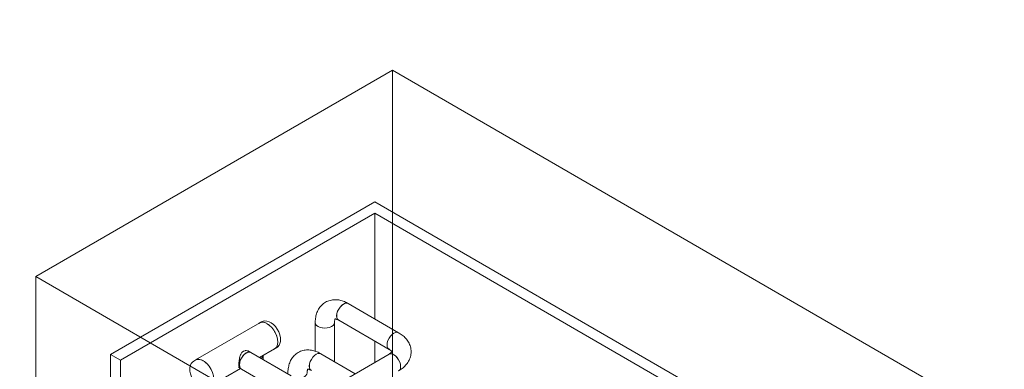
# Model space of a CAD drawing. Header units: metres. Extents: x -54598 to 1827199, y -329446 to -256744.
# Tile 392 of 474: x 217675 to 231700, y -299312 to -294341. Entities that reach past the tile are written whole.
import ezdxf

# ---------------------------------------------------------------- set-up
doc = ezdxf.new("R2010")
doc.units = ezdxf.units.M
for name, color, linetype, lineweight in [('A-WALL', 113, 'Continuous', 20), ('G-ANNO-SYMB', 7, 'Continuous', 9), ('P-PIPE', 7, 'Continuous', 20)]:
    doc.layers.add(name, color=color, linetype=linetype, lineweight=lineweight)
doc.styles.add('ISO_1.0', font='isocpeur.ttf')

# ---------------------------------------------------------------- blocks, each defined once
blk = doc.blocks.new('ADSK_СтальСварка_Заглушка_ГОСТ17379-2001 - Исполнение 2-V352-AKS44')
at = {"layer": 'P-PIPE', "color": 1}
for p, q in [((-18481, -8393), (-18507, -8408)), ((-18294, -8777), (-18268, -8762))]:
    blk.add_line(p, q, dxfattribs=at)
for points in [[(-18516, -8414, 0), (-18513, -8412, 0), (-18499, -8404, 0)], [(-18491, -8401, 0), (-18486, -8400, 0), (-18477, -8399, 0)], [(-18481, -8393, 0), (-18458, -8383, 0), (-18432, -8380, 0), (-18404, -8382, 0), (-18374, -8391, 0), (-18343, -8407, 0), (-18312, -8430, 0), (-18283, -8461, 0), (-18257, -8496, 0), (-18236, -8536, 0), (-18221, -8578, 0), (-18213, -8620, 0), (-18211, -8644, 0)], [(-18460, -8398, 0), (-18454, -8399, 0), (-18445, -8401, 0)], [(-18426, -8406, 0), (-18419, -8409, 0), (-18410, -8413, 0)], [(-18391, -8425, 0), (-18382, -8430, 0), (-18375, -8436, 0)], [(-18356, -8452, 0), (-18347, -8461, 0), (-18342, -8467, 0)], [(-18324, -8487, 0), (-18315, -8499, 0), (-18311, -8504, 0)], [(-18296, -8529, 0), (-18288, -8542, 0), (-18285, -8547, 0)], [(-18273, -8574, 0), (-18267, -8589, 0), (-18266, -8592, 0)], [(-18268, -8762, 0), (-18248, -8747, 0), (-18232, -8726, 0), (-18220, -8701, 0), (-18213, -8670, 0), (-18211, -8644, 0)], [(-18257, -8622, 0), (-18254, -8635, 0), (-18254, -8637, 0)], [(-18285, -8771, 0), (-18288, -8773, 0), (-18302, -8781, 0)], [(-18266, -8748, 0), (-18267, -8750, 0), (-18273, -8759, 0)], [(-18254, -8716, 0), (-18254, -8719, 0), (-18257, -8728, 0)]]:
    blk.add_polyline3d(points, dxfattribs=at)
blk = doc.blocks.new('ADSK_СтальСварка_Заглушка_ГОСТ17379-2001 - Исполнение 2-V353-AKS44')
at = {"layer": 'P-PIPE', "color": 1}
for p, q in [((-19419, -8935), (-19446, -8950)), ((-19233, -9319), (-19206, -9304))]:
    blk.add_line(p, q, dxfattribs=at)
for points in [[(-19446, -8950, 0), (-19465, -8965, 0), (-19481, -8985, 0), (-19493, -9011, 0), (-19500, -9041, 0), (-19502, -9068, 0)], [(-19162, -9206, 0), (-19167, -9162, 0), (-19179, -9115, 0), (-19200, -9069, 0), (-19227, -9025, 0), (-19259, -8987, 0), (-19295, -8957, 0), (-19331, -8936, 0), (-19366, -8926, 0), (-19398, -8927, 0), (-19425, -8939, 0)], [(-19233, -9319, 0), (-19256, -9328, 0), (-19281, -9332, 0), (-19309, -9330, 0), (-19339, -9321, 0), (-19370, -9304, 0), (-19401, -9281, 0), (-19430, -9251, 0), (-19457, -9215, 0), (-19478, -9175, 0), (-19493, -9133, 0), (-19501, -9092, 0), (-19502, -9068, 0)], [(-19208, -9305, 0), (-19200, -9300, 0), (-19179, -9277, 0), (-19167, -9245, 0), (-19162, -9206, 0)]]:
    blk.add_polyline3d(points, dxfattribs=at)
blk = doc.blocks.new('ADSK_СтальСварка_Врезка - Врезка стальная-V388-AKS44')
at = {"layer": 'P-PIPE', "color": 1}
blk.add_polyline3d([(-18459, -8871, 0), (-18463, -8886, 0), (-18474, -8901, 0), (-18487, -8912, 0)], dxfattribs=at)
blk = doc.blocks.new('ADSK_СтальСварка_Отвод_ГОСТ17375-2001 - Исполнение 2-670414-AKS44')
at = {"layer": 'P-PIPE', "color": 5}
for points in [[(-17570, -8114, 0), (-17585, -8123, 0), (-17599, -8134, 0), (-17613, -8146, 0), (-17626, -8158, 0), (-17638, -8171, 0), (-17649, -8185, 0), (-17660, -8199, 0), (-17669, -8214, 0), (-17677, -8229, 0), (-17684, -8245, 0), (-17691, -8261, 0), (-17696, -8277, 0), (-17701, -8293, 0), (-17705, -8309, 0), (-17709, -8326, 0), (-17711, -8343, 0), (-17713, -8359, 0), (-17715, -8376, 0), (-17715, -8393, 0), (-17715, -8404, 0)], [(-17570, -8114, 0), (-17554, -8105, 0), (-17537, -8098, 0), (-17520, -8092, 0), (-17503, -8087, 0), (-17486, -8083, 0), (-17468, -8080, 0), (-17451, -8079, 0), (-17433, -8078, 0), (-17416, -8079, 0), (-17399, -8080, 0), (-17382, -8082, 0), (-17365, -8085, 0), (-17349, -8089, 0), (-17332, -8094, 0), (-17316, -8099, 0), (-17301, -8105, 0), (-17285, -8112, 0), (-17270, -8119, 0), (-17255, -8127, 0), (-17246, -8132, 0)], [(-17246, -8132, 0), (-17265, -8126, 0), (-17289, -8129, 0), (-17314, -8139, 0)], [(-17314, -8139, 0), (-17339, -8157, 0), (-17362, -8182, 0), (-17382, -8211, 0), (-17397, -8243, 0), (-17407, -8276, 0), (-17410, -8306, 0), (-17407, -8333, 0), (-17397, -8355, 0), (-17382, -8369, 0)], [(-17482, -8460, 0), (-17511, -8472, 0), (-17544, -8480, 0), (-17579, -8483, 0), (-17614, -8480, 0), (-17647, -8472, 0), (-17675, -8460, 0), (-17697, -8443, 0), (-17711, -8424, 0), (-17715, -8404, 0)], [(-17442, -8404, 0), (-17447, -8424, 0), (-17461, -8443, 0), (-17482, -8460, 0)], [(-17433, -8352, 0), (-17434, -8354, 0), (-17435, -8356, 0), (-17436, -8359, 0), (-17437, -8362, 0), (-17438, -8366, 0), (-17439, -8371, 0), (-17440, -8376, 0), (-17441, -8382, 0), (-17442, -8388, 0), (-17442, -8395, 0), (-17442, -8402, 0), (-17442, -8404, 0)], [(-17435, -8351, 0), (-17435, -8351, 0), (-17434, -8351, 0), (-17433, -8351, 0), (-17432, -8351, 0), (-17430, -8351, 0), (-17427, -8351, 0), (-17424, -8352, 0), (-17421, -8353, 0), (-17417, -8354, 0), (-17412, -8355, 0), (-17407, -8357, 0), (-17402, -8359, 0), (-17396, -8362, 0), (-17390, -8364, 0), (-17384, -8368, 0), (-17382, -8369, 0)], [(-17431, -8349, 0), (-17432, -8350, 0), (-17432, -8350, 0)]]:
    blk.add_polyline3d(points, dxfattribs=at)
blk = doc.blocks.new('ADSK_СтальСварка_Врезка - Врезка стальная-685677-AKS44')
at = {"layer": 'P-PIPE', "color": 1}
for p, q in [((-18638, -8825), (-18671, -8806)), ((-18631, -8829), (-18638, -8825)), ((-18807, -9042), (-18774, -9061)), ((-18774, -9061), (-18767, -9065))]:
    blk.add_line(p, q, dxfattribs=at)
for points in [[(-18631, -8829, 0), (-18651, -8823, 0), (-18674, -8825, 0), (-18699, -8835, 0), (-18724, -8854, 0), (-18747, -8878, 0), (-18767, -8908, 0), (-18783, -8939, 0), (-18792, -8972, 0), (-18796, -9003, 0)], [(-18758, -8825, 0), (-18739, -8812, 0), (-18720, -8804, 0)], [(-18796, -9003, 0), (-18792, -9030, 0), (-18783, -9051, 0), (-18767, -9065, 0)]]:
    blk.add_polyline3d(points, dxfattribs=at)
blk = doc.blocks.new('ADSK_СтальСварка_Отвод_ГОСТ17375-2001 - Исполнение 2-V406-AKS44')
at = {"layer": 'P-PIPE', "color": 5}
blk.add_line((-18101, -9135), (-18104, -9118), dxfattribs=at)
for points in [[(-17958, -8828, 0), (-17974, -8838, 0), (-17988, -8849, 0), (-18002, -8860, 0), (-18015, -8872, 0), (-18027, -8886, 0), (-18038, -8899, 0), (-18048, -8914, 0), (-18058, -8929, 0), (-18066, -8944, 0), (-18073, -8959, 0), (-18080, -8975, 0), (-18085, -8991, 0), (-18090, -9007, 0), (-18094, -9024, 0), (-18098, -9040, 0), (-18100, -9057, 0), (-18102, -9074, 0), (-18104, -9091, 0), (-18104, -9107, 0), (-18104, -9118, 0)], [(-17958, -8828, 0), (-17942, -8820, 0), (-17926, -8812, 0), (-17909, -8806, 0), (-17892, -8801, 0), (-17874, -8797, 0), (-17857, -8795, 0), (-17839, -8793, 0), (-17822, -8792, 0), (-17805, -8793, 0), (-17788, -8794, 0), (-17771, -8797, 0), (-17754, -8800, 0), (-17737, -8804, 0), (-17721, -8808, 0), (-17705, -8814, 0), (-17689, -8820, 0), (-17674, -8826, 0), (-17659, -8834, 0), (-17644, -8842, 0), (-17634, -8847, 0)], [(-17703, -8854, 0), (-17728, -8872, 0), (-17751, -8896, 0), (-17771, -8926, 0), (-17786, -8958, 0), (-17796, -8990, 0), (-17799, -9021, 0), (-17796, -9048, 0), (-17786, -9069, 0), (-17771, -9083, 0)], [(-17634, -8847, 0), (-17654, -8841, 0), (-17678, -8843, 0), (-17703, -8854, 0)], [(-17822, -9066, 0), (-17823, -9068, 0), (-17824, -9070, 0), (-17825, -9073, 0), (-17826, -9077, 0), (-17827, -9081, 0), (-17828, -9085, 0), (-17829, -9090, 0), (-17830, -9096, 0), (-17831, -9102, 0), (-17831, -9109, 0), (-17831, -9116, 0), (-17831, -9118, 0)], [(-17824, -9066, 0), (-17824, -9066, 0), (-17823, -9066, 0), (-17822, -9066, 0), (-17821, -9065, 0), (-17819, -9066, 0), (-17816, -9066, 0), (-17813, -9066, 0), (-17809, -9067, 0), (-17805, -9068, 0), (-17801, -9069, 0), (-17796, -9071, 0), (-17791, -9073, 0), (-17785, -9076, 0), (-17779, -9079, 0), (-17773, -9082, 0), (-17771, -9083, 0)], [(-17820, -9064, 0), (-17821, -9064, 0), (-17821, -9065, 0)], [(-17871, -9174, 0), (-17900, -9186, 0), (-17932, -9194, 0), (-17968, -9197, 0), (-18003, -9194, 0), (-18011, -9193, 0)], [(-17831, -9118, 0), (-17836, -9139, 0), (-17850, -9158, 0), (-17871, -9174, 0)]]:
    blk.add_polyline3d(points, dxfattribs=at)
blk = doc.blocks.new('ADSK_СтальСварка_Отвод_ГОСТ17375-2001 - Исполнение 2-V416-AKS44')
at = {"layer": 'P-PIPE', "color": 5}
for points in [[(-16693, -8721, 0), (-16690, -8690, 0), (-16680, -8657, 0), (-16665, -8625, 0), (-16645, -8596, 0), (-16621, -8572, 0), (-16596, -8553, 0), (-16571, -8543, 0), (-16548, -8540, 0), (-16528, -8547, 0)], [(-16350, -8818, 0), (-16351, -8800, 0), (-16353, -8782, 0), (-16356, -8764, 0), (-16360, -8747, 0), (-16365, -8730, 0), (-16372, -8713, 0), (-16379, -8697, 0), (-16387, -8682, 0), (-16396, -8667, 0), (-16406, -8653, 0), (-16416, -8639, 0), (-16428, -8627, 0), (-16439, -8614, 0), (-16451, -8603, 0), (-16464, -8591, 0), (-16477, -8581, 0), (-16491, -8571, 0), (-16505, -8561, 0), (-16519, -8552, 0), (-16528, -8547, 0)], [(-16665, -8783, 0), (-16680, -8769, 0), (-16690, -8748, 0), (-16693, -8721, 0)], [(-16624, -8817, 0), (-16625, -8816, 0), (-16627, -8813, 0), (-16629, -8811, 0), (-16631, -8808, 0), (-16634, -8805, 0), (-16638, -8802, 0), (-16642, -8799, 0), (-16646, -8795, 0), (-16651, -8792, 0), (-16657, -8788, 0), (-16663, -8784, 0), (-16665, -8783, 0)], [(-16623, -8816, 0), (-16623, -8816, 0), (-16623, -8816, 0), (-16624, -8817, 0), (-16624, -8819, 0), (-16625, -8820, 0), (-16627, -8822, 0), (-16629, -8825, 0), (-16631, -8828, 0), (-16634, -8831, 0), (-16638, -8834, 0), (-16642, -8837, 0), (-16646, -8841, 0), (-16651, -8844, 0), (-16657, -8848, 0), (-16663, -8852, 0), (-16665, -8853, 0)], [(-16623, -8820, 0), (-16623, -8820, 0), (-16624, -8819, 0)], [(-16350, -8818, 0), (-16351, -8836, 0), (-16353, -8854, 0), (-16356, -8872, 0), (-16360, -8889, 0), (-16365, -8906, 0), (-16372, -8923, 0), (-16379, -8939, 0), (-16387, -8954, 0), (-16396, -8969, 0), (-16406, -8983, 0), (-16416, -8996, 0), (-16428, -9009, 0), (-16439, -9022, 0), (-16451, -9033, 0), (-16464, -9045, 0), (-16477, -9055, 0), (-16491, -9065, 0), (-16505, -9075, 0), (-16519, -9084, 0), (-16528, -9089, 0)], [(-16500, -9027, 0), (-16503, -8996, 0), (-16513, -8964, 0), (-16528, -8932, 0), (-16548, -8902, 0), (-16571, -8878, 0), (-16596, -8860, 0), (-16621, -8849, 0), (-16645, -8847, 0), (-16665, -8853, 0)], [(-16528, -9089, 0), (-16513, -9075, 0), (-16503, -9054, 0), (-16500, -9027, 0)]]:
    blk.add_polyline3d(points, dxfattribs=at)
blk = doc.blocks.new('fadffsaf')
at = {"layer": 'A-WALL'}
for p, q in [((454019, 87491), (457781, 89663)), ((457781, 89663), (463948, 86102)), ((457781, 89500), (454160, 87410)), ((463948, 85939), (457781, 89500)), ((457781, 87998), (457781, 89500)), ((457781, 87377), (457781, 87682)), ((454019, 84225), (454019, 87491)), ((454019, 87491), (454160, 87410)), ((454160, 87410), (454160, 84144))]:
    blk.add_line(p, q, dxfattribs=at)
at = {"layer": 'G-ANNO-SYMB'}
for p, q in [((452954, 88599), (458036, 91533)), ((458036, 91533), (466387, 86712)), ((458036, 91533), (458036, 85780)), ((452954, 88599), (452954, 82846)), ((452954, 88599), (461304, 83777))]:
    blk.add_line(p, q, dxfattribs=at)
at = {"layer": 'P-PIPE', "color": 5}
for p, q in [((458122, 87801), (457404, 88215)), ((456934, 87944), (456934, 87536)), ((457207, 87390), (457207, 87944)), ((457268, 87979), (457985, 87564)), ((457985, 87495), (456122, 86419)), ((457505, 87218), (457015, 87501))]:
    blk.add_line(p, q, dxfattribs=at)
at = {"layer": 'P-PIPE', "color": 1}
for p, q in [((456143, 87939), (455230, 87413)), ((455889, 87519), (455886, 87517)), ((455892, 87522), (455889, 87520)), ((455932, 87545), (455929, 87543)), ((455933, 87545), (455935, 87545)), ((455995, 87532), (455979, 87542)), ((456590, 87189), (456019, 87519)), ((456142, 87448), (456356, 87571)), ((455337, 87402), (455327, 87408)), ((455347, 87396), (455337, 87402)), ((455858, 87451), (455858, 87449)), ((456191, 87420), (456191, 87477)), ((455443, 87044), (455869, 87290)), ((455842, 87306), (455859, 87296)), ((455849, 87317), (455848, 87322)), ((455859, 87296), (455858, 87297)), ((455882, 87282), (456454, 86953))]:
    blk.add_line(p, q, dxfattribs=at)
at = {"layer": 'P-PIPE', "color": 5}
for points in [[(457336, 88208, 0), (457361, 88219, 0), (457384, 88221, 0), (457404, 88215, 0)], [(457239, 88041, 0), (457243, 88072, 0), (457252, 88104, 0), (457268, 88136, 0), (457288, 88166, 0), (457311, 88190, 0), (457336, 88208, 0)], [(456934, 87944, 0), (456939, 87923, 0), (456953, 87904, 0), (456974, 87888, 0)], [(457167, 87888, 0), (457189, 87904, 0), (457203, 87923, 0), (457207, 87944, 0)], [(457268, 87979, 0), (457252, 87993, 0), (457243, 88014, 0), (457239, 88041, 0)], [(456974, 87888, 0), (457002, 87876, 0), (457035, 87868, 0), (457071, 87865, 0), (457106, 87868, 0), (457139, 87876, 0), (457167, 87888, 0)], [(458122, 87801, 0), (458102, 87807, 0), (458078, 87805, 0), (458053, 87794, 0)], [(458053, 87794, 0), (458028, 87776, 0), (458005, 87751, 0), (457985, 87722, 0), (457970, 87690, 0), (457960, 87658, 0), (457957, 87627, 0)], [(457957, 87627, 0), (457960, 87600, 0), (457970, 87579, 0), (457985, 87564, 0)], [(456850, 87327, 0), (456854, 87357, 0), (456863, 87390, 0), (456879, 87422, 0), (456899, 87451, 0), (456922, 87476, 0), (456947, 87494, 0)], [(456947, 87494, 0), (456972, 87505, 0), (456995, 87507, 0), (457015, 87501, 0)], [(457985, 87495, 0), (458005, 87501, 0), (458028, 87499, 0), (458053, 87488, 0)], [(458053, 87488, 0), (458078, 87470, 0), (458102, 87445, 0), (458122, 87416, 0), (458137, 87384, 0), (458147, 87352, 0), (458150, 87321, 0)], [(456879, 87264, 0), (456863, 87278, 0), (456854, 87300, 0), (456850, 87327, 0)], [(458150, 87321, 0), (458147, 87294, 0), (458137, 87273, 0), (458122, 87258, 0)]]:
    blk.add_polyline3d(points, dxfattribs=at)
at = {"layer": 'P-PIPE', "color": 1}
for points in [[(456131, 87931, 0), (456155, 87945, 0), (456184, 87949, 0), (456216, 87944, 0), (456249, 87929, 0)], [(456249, 87929, 0), (456283, 87905, 0), (456314, 87874, 0), (456343, 87837, 0), (456367, 87795, 0), (456385, 87752, 0), (456396, 87709, 0), (456400, 87668, 0)], [(456400, 87668, 0), (456396, 87632, 0), (456385, 87601, 0), (456367, 87579, 0), (456343, 87565, 0)], [(455885, 87515, 0), (455879, 87507, 0), (455872, 87491, 0), (455870, 87488, 0)], [(455938, 87546, 0), (455948, 87546, 0), (455963, 87544, 0), (455966, 87544, 0)], [(455951, 87512, 0), (455976, 87523, 0), (455999, 87525, 0), (456019, 87519, 0)], [(455968, 87543, 0), (455978, 87540, 0), (455993, 87534, 0), (455995, 87532, 0)], [(455247, 87420, 0), (455243, 87419, 0), (455226, 87410, 0)], [(455278, 87422, 0), (455272, 87423, 0), (455260, 87422, 0)], [(455312, 87414, 0), (455303, 87417, 0), (455292, 87420, 0)], [(455381, 87369, 0), (455370, 87379, 0), (455362, 87385, 0)], [(455848, 87379, 0), (455847, 87365, 0), (455847, 87349, 0)], [(455849, 87392, 0), (455848, 87383, 0), (455848, 87382, 0)], [(455852, 87415, 0), (455850, 87401, 0), (455849, 87395, 0)], [(455857, 87447, 0), (455856, 87439, 0), (455853, 87420, 0), (455852, 87419, 0)], [(455854, 87345, 0), (455857, 87376, 0), (455867, 87408, 0), (455882, 87440, 0), (455902, 87469, 0), (455926, 87494, 0), (455951, 87512, 0)], [(455869, 87486, 0), (455865, 87475, 0), (455860, 87457, 0), (455859, 87455, 0)], [(456163, 87436, 0), (456176, 87446, 0), (456187, 87461, 0), (456191, 87477, 0)], [(455414, 87334, 0), (455402, 87347, 0), (455396, 87354, 0)], [(455442, 87292, 0), (455431, 87310, 0), (455426, 87316, 0)], [(455848, 87324, 0), (455847, 87334, 0), (455847, 87349, 0)], [(455852, 87306, 0), (455850, 87312, 0), (455849, 87316, 0)], [(455857, 87297, 0), (455856, 87299, 0), (455853, 87304, 0)], [(455882, 87282, 0), (455867, 87297, 0), (455857, 87318, 0), (455854, 87345, 0)]]:
    blk.add_polyline3d(points, dxfattribs=at)
at = {"layer": 'P-PIPE', "color": 5}
for name in ['ADSK_СтальСварка_Отвод_ГОСТ17375-2001 - Исполнение 2-670414-AKS44', 'ADSK_СтальСварка_Отвод_ГОСТ17375-2001 - Исполнение 2-V416-AKS44', 'ADSK_СтальСварка_Отвод_ГОСТ17375-2001 - Исполнение 2-V406-AKS44']:
    blk.add_blockref(name, (474650, 96348), dxfattribs=at)
at = {"layer": 'P-PIPE', "color": 1}
for name in ['ADSK_СтальСварка_Заглушка_ГОСТ17379-2001 - Исполнение 2-V352-AKS44', 'ADSK_СтальСварка_Врезка - Врезка стальная-685677-AKS44', 'ADSK_СтальСварка_Заглушка_ГОСТ17379-2001 - Исполнение 2-V353-AKS44', 'ADSK_СтальСварка_Врезка - Врезка стальная-V388-AKS44']:
    blk.add_blockref(name, (474650, 96348), dxfattribs=at)

msp = doc.modelspace()

# ---------------------------------------------------------------- block references
at = {"color": 5, "lineweight": 30}
msp.add_blockref('fadffsaf', (-235049, -386593), dxfattribs=at)

# ---------------------------------------------------------------- texts
at = {"insert": (-31447, -294346), "char_height": 296.352, "width": 15926.82, "attachment_point": 1, "style": 'ISO_1.0'}
msp.add_mtext('\\pi6266.79412;ОБЩИЕ УКАЗАНИЯ.\\P\\pi7963.40932;\\P\\pi0; Данный   рабочий  проект выполнен согласно   задания   на  проектирование.\\PКотельная блочная  {\\C7;1100Гн} предназначена для снабжения теплом .\\P Расчетная температура наружного воздуха tнар.= -14°С.\\P Котельная блочная транспортабельная автоматизированная  {\\C7;1100Гн} производительностью 1.200 МВт смонтирована на прочной раме и поставляется в 100% заводской готовности.\\P Теплоснабжение осуществляется по открытой схеме по температурному графику 90-70°С (2-х трубная система).\\P Котельная комплектуется 2 водогрейными  автоматизированными  котлами  {\\fISOCPEUR|b0|i0|c238|p34;1} котел {\\C0;КВа-0,58\\C7;Гн}.  Котел  оборудован газовыми  горелками.\\PРасход газа на {\\fISOCPEUR|b0|i0|c238|p34;1} котел  {\\C0;КВа-0,46\\C7;Гн}.        -56.8 м3/ч.\\P Внутри блочной котельной располагаются водоподготовительная система, сетевые циркуляционные насосы,  а также электрооборудование, КИП и А (щиты управления, входные распределительные устройства, пульты управления и другое вспомогательное оборудование.\\P Дымовые трубы  поставляются  заводом-изготовителем.\\P Котельная  II  степени  огнестойкости.', dxfattribs=at)

doc.saveas('drawing.dxf')
